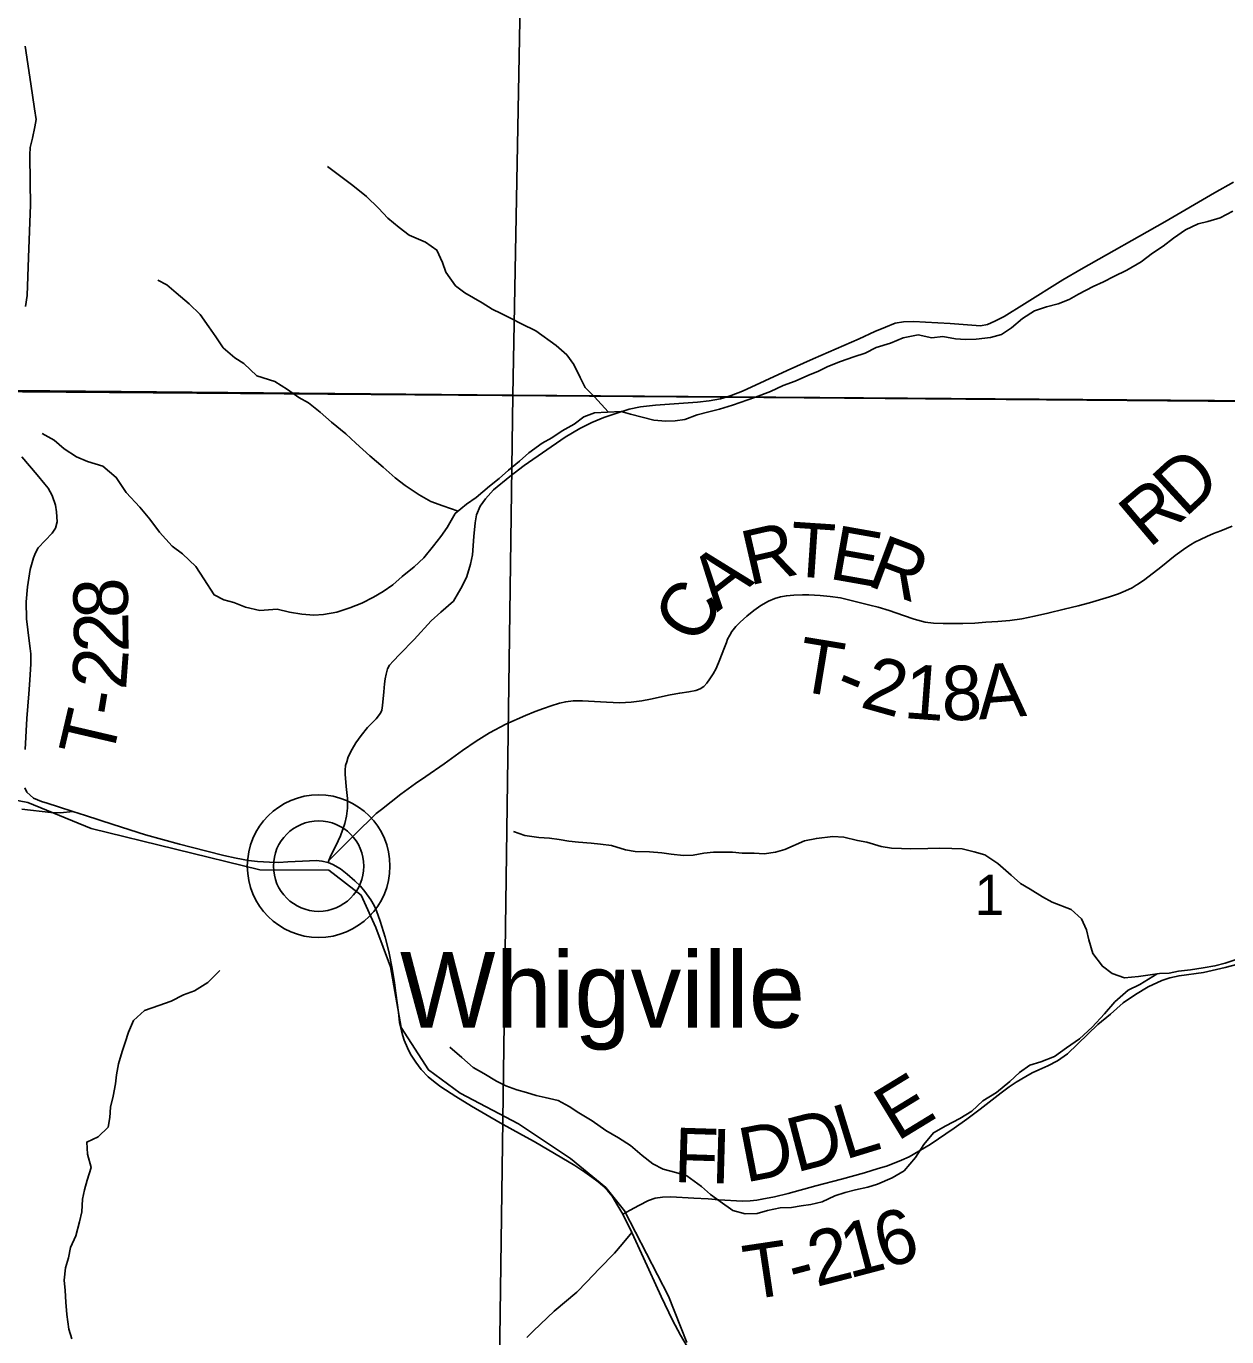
# Model space of a CAD drawing. Extents: x 0 to 191, y 0 to 55.
# Drawn here: x 145.758 to 146.384, y 20.34 to 21.024 of the extents above; entities that cross this region are included whole.
import ezdxf

# ---------------------------------------------------------------- set-up
doc = ezdxf.new("R2010")
doc.units = 0
for name, color, linetype in [('GM_X_Corporation', 7, 'Continuous'), ('GM_X_County_Road', 7, 'Continuous'), ('GM_X_Minor_River', 7, 'Continuous'), ('GM_X_Rail_Line', 7, 'Continuous'), ('GM_X_Section_Text', 7, 'Continuous'), ('GM_X_State_Route', 7, 'Continuous'), ('GM_X_Township_Road', 7, 'Continuous'), ('GM_X_Township_Road_Text', 7, 'Continuous'), ('GM_X_Unincorporated', 7, 'Continuous'), ('GM_X_Unincorporated_Location', 7, 'Continuous'), ('GM_X_Unincorporated_Text', 7, 'Continuous')]:
    doc.layers.add(name, color=color, linetype=linetype)

msp = doc.modelspace()

# ---------------------------------------------------------------- linework, layer by layer
at = {"layer": 'GM_X_Corporation'}
for points in [[(146.52877, 22.67924), (146.52412, 22.06864), (146.52059, 21.60574), (146.51644, 21.08296), (146.51644, 21.08173), (146.51664, 20.82724), (146.47837, 20.82755), (146.47724, 20.82756), (146.44015, 20.82784), (146.43784, 20.82786), (146.12204, 20.83034), (146.12018, 20.83035), (145.73354, 20.83338), (145.73117, 20.8334), (145.42327, 20.83582), (145.34145, 20.83646), (145.17243, 20.8379), (145.0026, 20.83935)], [(145.0026, 20.83935), (145.17243, 20.8379), (145.34145, 20.83646), (145.42327, 20.83582), (145.73117, 20.8334), (145.73354, 20.83338), (146.12018, 20.83035), (146.12204, 20.83034), (146.43784, 20.82786), (146.44015, 20.82784), (146.47724, 20.82756), (146.47837, 20.82755), (146.51664, 20.82724), (146.51644, 21.08173), (146.51644, 21.08296), (146.52059, 21.60574), (146.52412, 22.06864), (146.74796, 22.06495), (146.94723, 22.06204), (146.94931, 22.06201), (147.41583, 22.05521)]]:
    msp.add_lwpolyline(points, dxfattribs=at)
for points in [[(145.51832, 21.3384), (146.02149, 21.33428), (146.01219, 20.83147), (145.5104, 20.8362)], [(146.02149, 21.33428), (146.51779, 21.33076), (146.51604, 20.98797), (146.51512, 20.82766), (146.01219, 20.83147)], [(145.5104, 20.8362), (146.01219, 20.83147), (146.00519, 20.32717), (145.48618, 20.33399), (145.49144, 20.83655)], [(146.01219, 20.83147), (146.51512, 20.82766), (146.51296, 20.47331), (146.51156, 20.32095), (146.00519, 20.32717)]]:
    msp.add_lwpolyline(points, close=True, dxfattribs=at)
at = {"layer": 'GM_X_County_Road'}
msp.add_line((146.06941, 20.40421), (146.07408, 20.39461), dxfattribs=at)
for points in [[(146.38792, 20.94263), (146.378, 20.93694), (146.35208, 20.92188), (146.30849, 20.8972), (146.29891, 20.89155), (146.27893, 20.87903), (146.26839, 20.87253), (146.26343, 20.86999), (146.25961, 20.86838), (146.25594, 20.86753), (146.24008, 20.86878), (146.2273, 20.86955), (146.22113, 20.86985), (146.21584, 20.86974), (146.21147, 20.869), (146.20648, 20.86698), (146.20082, 20.86463), (146.19278, 20.86089), (146.16873, 20.85042), (146.15518, 20.84436), (146.13186, 20.8336), (146.12602, 20.83129), (146.12214, 20.83007), (146.1204, 20.82953), (146.11446, 20.82843), (146.10836, 20.82784), (146.08647, 20.82622), (146.07865, 20.82534), (146.07281, 20.82417), (146.07234, 20.82402)], [(146.07234, 20.82402), (146.06576, 20.82196), (146.05952, 20.81976), (146.05339, 20.81712), (146.04707, 20.814), (146.03947, 20.80952), (146.01799, 20.79479), (146.0105, 20.78899), (146.00205, 20.78201), (145.99794, 20.77742), (145.99508, 20.77349), (145.99324, 20.76898), (145.99247, 20.76479), (145.99173, 20.7577), (145.99115, 20.74823), (145.99008, 20.74327), (145.9881, 20.73688), (145.98549, 20.73137), (145.9838, 20.72844), (145.98116, 20.72399), (145.97462, 20.71819), (145.96955, 20.71364), (145.96063, 20.70405), (145.95318, 20.6963), (145.94973, 20.69274), (145.94785, 20.69058), (145.94682, 20.68863), (145.94605, 20.68584), (145.94554, 20.68338), (145.94517, 20.68084), (145.94491, 20.67666), (145.94422, 20.6695), (145.94378, 20.66715), (145.94304, 20.6655), (145.94088, 20.66259), (145.93632, 20.65815), (145.93302, 20.65396), (145.93023, 20.65), (145.92832, 20.6468), (145.92633, 20.64277), (145.92549, 20.64023), (145.92494, 20.63825), (145.92464, 20.63586), (145.92472, 20.63381), (145.92523, 20.62731), (145.92593, 20.62095), (145.92593, 20.61592), (145.92542, 20.61174), (145.9245, 20.60804), (145.92228, 20.6016), (145.91976, 20.59627), (145.91726, 20.59125), (145.91619, 20.58869), (145.91574, 20.58771)], [(145.91574, 20.58771), (145.91832, 20.58653), (145.92218, 20.58442), (145.92572, 20.58164), (145.92974, 20.57814), (145.93265, 20.57522), (145.93499, 20.57245), (145.93809, 20.56811), (145.93973, 20.56523), (145.94108, 20.56242), (145.94294, 20.55705), (145.9455, 20.5487), (145.94743, 20.54122), (145.94922, 20.53242), (145.95039, 20.52502), (145.95108, 20.51947), (145.95243, 20.50947), (145.95309, 20.50411), (145.954, 20.4998), (145.95477, 20.49721), (145.95546, 20.49495), (145.9571, 20.49097), (145.95878, 20.48762), (145.96148, 20.48342), (145.9644, 20.47963), (145.96797, 20.4759), (145.97159, 20.4728), (145.97451, 20.47061), (145.98246, 20.46551), (145.99049, 20.46058), (146.00559, 20.45186), (146.01716, 20.4454), (146.02322, 20.44204), (146.0377, 20.43362), (146.04438, 20.4296), (146.04974, 20.42617), (146.05339, 20.42355), (146.05653, 20.42114), (146.05908, 20.41895), (146.06142, 20.41647), (146.06386, 20.41351), (146.06689, 20.40862), (146.06941, 20.40421)], [(146.07408, 20.39461), (146.06904, 20.38855), (146.06521, 20.38385), (146.05711, 20.37571), (146.05076, 20.36896), (146.04551, 20.36356), (146.03372, 20.35364), (146.02289, 20.34342), (146.01938, 20.33984)]]:
    msp.add_lwpolyline(points, dxfattribs=at)
at = {"layer": 'GM_X_Minor_River'}
for points in [[(146.06184, 20.82267), (146.05474, 20.83058), (146.04979, 20.83548), (146.0473, 20.84059), (146.04385, 20.8474), (146.04023, 20.8525), (146.03471, 20.8574), (146.02407, 20.86493), (146.01666, 20.86868), (146.01116, 20.87149), (146.00604, 20.87411), (146.00129, 20.87636), (145.99616, 20.87956), (145.98705, 20.88481), (145.9823, 20.88839), (145.97714, 20.89557), (145.97541, 20.90068), (145.97254, 20.90711), (145.96664, 20.91125), (145.95811, 20.91499), (145.95279, 20.91895), (145.94689, 20.92384), (145.94213, 20.92894), (145.93585, 20.93516), (145.92862, 20.94081), (145.92178, 20.94608), (145.91551, 20.95078)], [(146.38763, 20.92739), (146.38103, 20.92394), (146.3746, 20.922), (146.3695, 20.92083), (146.36289, 20.91776), (146.35667, 20.91336), (146.35121, 20.90915), (146.34574, 20.90552), (146.33971, 20.90093), (146.33236, 20.89671), (146.32556, 20.89326), (146.32009, 20.89057), (146.31481, 20.88807), (146.30707, 20.88405), (146.30217, 20.88136), (146.2965, 20.87905), (146.29046, 20.8775), (146.28422, 20.87537), (146.27781, 20.87135), (146.27216, 20.86658), (146.26688, 20.86313), (146.26121, 20.86158), (146.25365, 20.86059), (146.24816, 20.86056), (146.24286, 20.8609), (146.23642, 20.862), (146.23056, 20.8614), (146.22355, 20.86288), (146.21561, 20.86131), (146.209, 20.85862)], [(145.87862, 20.8416), (145.87192, 20.84798), (145.86716, 20.85096), (145.86104, 20.85621), (145.8572, 20.86186), (145.85355, 20.86713), (145.84913, 20.87353), (145.84339, 20.87916), (145.83652, 20.88478), (145.83174, 20.88891), (145.82698, 20.89151)], [(146.209, 20.85862), (146.20163, 20.8563), (146.19578, 20.85342), (146.18993, 20.85149), (146.18294, 20.84898), (146.17633, 20.84647), (146.17142, 20.84398), (146.16595, 20.84167), (146.15934, 20.83879), (146.15311, 20.83647), (146.14651, 20.8334), (146.13857, 20.83032), (146.12668, 20.82626), (146.11987, 20.82414), (146.11439, 20.82278), (146.10816, 20.82122), (146.10174, 20.81872), (146.09682, 20.81812), (146.0919, 20.8179), (146.08565, 20.81843), (146.07959, 20.81992), (146.07352, 20.82159), (146.0686, 20.82289), (146.06141, 20.82265), (146.05478, 20.82224), (146.04912, 20.82012), (146.04403, 20.81629), (146.03781, 20.81284), (146.03253, 20.8092), (146.02744, 20.80633), (146.02046, 20.80136), (146.01557, 20.79696), (146.00992, 20.79238), (146.00502, 20.78799), (145.99994, 20.78397), (145.99297, 20.77805), (145.98788, 20.7746), (145.98204, 20.76964), (145.97792, 20.7624), (145.97454, 20.75764), (145.97078, 20.75288), (145.96571, 20.74659), (145.96063, 20.74181), (145.95441, 20.73685), (145.94952, 20.73245), (145.94443, 20.72901), (145.93952, 20.72613), (145.9333, 20.72287), (145.92707, 20.72056), (145.92027, 20.71824), (145.91346, 20.71706), (145.90835, 20.71665), (145.9021, 20.71718), (145.89566, 20.71829), (145.88922, 20.71976), (145.88014, 20.71911)], [(145.98355, 20.77092), (145.97558, 20.77377), (145.96932, 20.77601), (145.96325, 20.77939), (145.95603, 20.78428), (145.95071, 20.78823), (145.94443, 20.79389), (145.93758, 20.79973), (145.93016, 20.80632), (145.92502, 20.81122), (145.91761, 20.81744), (145.91171, 20.82253), (145.90563, 20.82742), (145.9005, 20.83024), (145.89461, 20.83438), (145.88796, 20.83851), (145.87862, 20.8416)], [(145.88014, 20.71911), (145.87265, 20.72093), (145.86657, 20.72333), (145.86145, 20.72461), (145.85631, 20.72721), (145.85092, 20.73569), (145.84688, 20.7421), (145.8398, 20.74866), (145.83446, 20.75259), (145.82795, 20.75992), (145.82277, 20.76669), (145.81759, 20.77309), (145.81051, 20.7806), (145.80532, 20.78852), (145.79825, 20.79432), (145.79027, 20.7969), (145.78457, 20.79931), (145.77809, 20.80341), (145.77293, 20.80791), (145.76665, 20.81145)], [(146.24649, 20.59476), (146.24101, 20.59491), (146.23476, 20.59507), (146.22851, 20.59503), (146.21962, 20.59479), (146.2147, 20.59495), (146.20959, 20.59511), (146.2041, 20.59602), (146.1967, 20.59826), (146.19178, 20.59918), (146.18476, 20.60084), (146.1789, 20.60119), (146.17039, 20.60019), (146.16415, 20.59901), (146.15395, 20.5944), (146.14904, 20.59304), (146.14318, 20.59225), (146.13788, 20.5926), (146.13163, 20.59256), (146.12671, 20.5931), (146.11668, 20.59304), (146.11176, 20.59244), (146.10609, 20.59146), (146.10117, 20.59124), (146.09473, 20.59196), (146.08981, 20.59269), (146.08337, 20.59323), (146.07599, 20.59337), (146.07087, 20.59429), (146.06348, 20.59652), (146.0578, 20.59725), (146.05288, 20.59779), (146.04644, 20.59832), (146.04133, 20.59886), (146.03621, 20.59959), (146.03129, 20.60032), (146.02561, 20.60066), (146.01841, 20.60176), (146.01253, 20.60381)], [(146.38877, 20.53696), (146.38348, 20.53522), (146.37819, 20.53367), (146.37214, 20.53269), (146.36552, 20.5317), (146.35928, 20.5309), (146.35437, 20.52993), (146.34926, 20.52971), (146.33829, 20.52812), (146.3311, 20.52751), (146.32466, 20.52975), (146.31953, 20.53352), (146.31457, 20.54013), (146.31244, 20.54733), (146.31128, 20.55244), (146.30859, 20.55831), (146.30327, 20.56321), (146.2934, 20.56695), (146.28828, 20.56976), (146.28182, 20.57371), (146.27688, 20.57672), (146.27194, 20.58105), (146.26509, 20.58709), (146.25825, 20.5916), (146.25275, 20.59327), (146.24649, 20.59476)], [(145.7821, 20.33911), (145.78054, 20.34422), (145.77951, 20.3518), (145.77907, 20.35824), (145.77862, 20.36431), (145.77819, 20.36981), (145.77888, 20.37627), (145.78034, 20.3814), (145.78142, 20.38673), (145.7842, 20.39283), (145.78621, 20.40025), (145.78729, 20.40538), (145.78779, 20.41203), (145.78868, 20.41697), (145.79015, 20.42192), (145.79216, 20.42858), (145.79039, 20.43558), (145.78994, 20.44183), (145.79597, 20.44455), (145.80103, 20.44953), (145.80193, 20.45467), (145.80225, 20.45998), (145.80371, 20.46569), (145.80497, 20.47215), (145.80549, 20.4769), (145.80656, 20.4826), (145.80839, 20.48907), (145.81004, 20.49383), (145.81169, 20.49916), (145.81428, 20.50525), (145.8201, 20.51043), (145.82745, 20.51297), (145.83387, 20.51532), (145.84046, 20.51861), (145.84612, 20.52075), (145.85308, 20.52499), (145.85926, 20.53132)], [(146.3481, 20.52954), (146.33907, 20.52395), (146.33304, 20.52107), (146.32607, 20.51496), (146.32062, 20.50866), (146.31422, 20.5018), (146.30764, 20.49568), (146.30085, 20.4909), (146.29463, 20.4865), (146.28746, 20.48361), (146.28179, 20.48187), (146.27632, 20.47804), (146.27124, 20.47346), (146.26427, 20.46772), (146.25711, 20.46332), (146.25146, 20.45797), (146.24524, 20.45414), (146.23788, 20.4503), (146.23147, 20.44665), (146.22639, 20.44055), (146.22208, 20.43369), (146.21625, 20.42683), (146.20984, 20.42318), (146.20229, 20.41991), (146.19719, 20.41836), (146.19076, 20.41681), (146.18547, 20.41545), (146.18, 20.41371), (146.17339, 20.41063), (146.16753, 20.40927), (146.16243, 20.40848), (146.15751, 20.40769), (146.15146, 20.40747), (146.14484, 20.4061), (146.13955, 20.40455), (146.13331, 20.40432), (146.12686, 20.40618), (146.12021, 20.41089), (146.11527, 20.41446), (146.11051, 20.41861), (146.10291, 20.42426), (146.09703, 20.42593), (146.09059, 20.4276), (146.08508, 20.43042), (146.07957, 20.43475), (146.07348, 20.44003), (146.06721, 20.44398), (146.06057, 20.44792), (146.05354, 20.45282), (146.04651, 20.45714), (146.04157, 20.46034), (146.03568, 20.46353), (146.02905, 20.46501), (146.02431, 20.46612), (146.01919, 20.46761), (146.01427, 20.4691), (146.00839, 20.47115), (146.00364, 20.47359), (145.99699, 20.47753), (145.99149, 20.48073), (145.98559, 20.48601), (145.97931, 20.49128)]]:
    msp.add_lwpolyline(points, dxfattribs=at)
at = {"layer": 'GM_X_Rail_Line'}
msp.add_lwpolyline([(146.10278, 20.33729), (146.09337, 20.36141), (146.07027, 20.40591), (146.0606, 20.41817), (146.04226, 20.4332), (146.01501, 20.45139), (145.98472, 20.46731), (145.96807, 20.47943), (145.95394, 20.50158), (145.94838, 20.53324), (145.94076, 20.55377), (145.93296, 20.57069), (145.91618, 20.58362), (145.88012, 20.58391), (145.79216, 20.60547), (145.75924, 20.61896), (145.72385, 20.62581)], dxfattribs=at)
at = {"layer": 'GM_X_State_Route'}
msp.add_line((146.06941, 20.40421), (146.07408, 20.39461), dxfattribs=at)
for points in [[(145.75767, 20.62664), (145.75873, 20.6243), (145.76213, 20.6212), (145.76629, 20.61953), (145.76924, 20.61855), (145.77514, 20.61666), (145.78262, 20.6143), (145.7892, 20.61212), (145.80372, 20.60743), (145.82064, 20.60208), (145.8383, 20.5973), (145.84436, 20.59573), (145.86136, 20.59131), (145.86785, 20.58989), (145.87424, 20.58876), (145.87891, 20.58814), (145.88526, 20.58774), (145.89011, 20.5877), (145.89485, 20.58796), (145.90244, 20.58836), (145.90974, 20.58861), (145.91255, 20.58836), (145.91574, 20.58771)], [(145.91574, 20.58771), (145.91832, 20.58653), (145.92218, 20.58442), (145.92572, 20.58164), (145.92974, 20.57814), (145.93265, 20.57522), (145.93499, 20.57245), (145.93809, 20.56811), (145.93973, 20.56523), (145.94108, 20.56242), (145.94294, 20.55705), (145.9455, 20.5487), (145.94743, 20.54122), (145.94922, 20.53242), (145.95039, 20.52502), (145.95108, 20.51947), (145.95243, 20.50947), (145.95309, 20.50411), (145.954, 20.4998), (145.95477, 20.49721), (145.95546, 20.49495), (145.9571, 20.49097), (145.95878, 20.48762), (145.96148, 20.48342), (145.9644, 20.47963), (145.96797, 20.4759), (145.97159, 20.4728), (145.97451, 20.47061), (145.98246, 20.46551), (145.99049, 20.46058), (146.00559, 20.45186), (146.01716, 20.4454), (146.02322, 20.44204), (146.0377, 20.43362), (146.04438, 20.4296), (146.04974, 20.42617), (146.05339, 20.42355), (146.05653, 20.42114), (146.05908, 20.41895), (146.06142, 20.41647), (146.06386, 20.41351), (146.06689, 20.40862), (146.06941, 20.40421)], [(146.07408, 20.39461), (146.08032, 20.38137), (146.08942, 20.36133), (146.0953, 20.34894), (146.0995, 20.34103), (146.10427, 20.33303)]]:
    msp.add_lwpolyline(points, dxfattribs=at)
at = {"layer": 'GM_X_Township_Road'}
for points in [[(145.75797, 20.87769), (145.7588, 20.88351), (145.75963, 20.90324), (145.76054, 20.93069), (145.76047, 20.94234), (145.76032, 20.95686), (145.76047, 20.96064), (145.7616, 20.96548), (145.76278, 20.97142), (145.76349, 20.97516), (145.76266, 20.98083), (145.76069, 20.99391), (145.75782, 21.01349)], [(145.75784, 20.64652), (145.75873, 20.66278), (145.75971, 20.67564), (145.76032, 20.68282), (145.76084, 20.69129), (145.76069, 20.69651), (145.76047, 20.69931), (145.75994, 20.70331), (145.7585, 20.71481), (145.75827, 20.72358), (145.75895, 20.73152), (145.76047, 20.74045), (145.76213, 20.74664), (145.76319, 20.74914), (145.76463, 20.75186), (145.76818, 20.75557), (145.77181, 20.75942), (145.77362, 20.76214), (145.77446, 20.76532), (145.77415, 20.77054), (145.77355, 20.77409), (145.77196, 20.77916), (145.76984, 20.78286), (145.7681, 20.78506), (145.7641, 20.7899), (145.75601, 20.79927)], [(146.33709, 20.73227), (146.3383, 20.73304), (146.34175, 20.73535), (146.34997, 20.74174), (146.35753, 20.7478), (146.36305, 20.75186), (146.36541, 20.75339), (146.36782, 20.75472), (146.37065, 20.75622), (146.37397, 20.75777), (146.37754, 20.7593), (146.38126, 20.76066), (146.38724, 20.76304)], [(145.91619, 20.58869), (145.92447, 20.59705), (145.92817, 20.60063), (145.9315, 20.60392), (145.93884, 20.61116), (145.94089, 20.61321), (145.94356, 20.61533), (145.95368, 20.62328), (145.96131, 20.62884), (145.96679, 20.63258), (145.97622, 20.63913), (145.98396, 20.64468), (145.98592, 20.64611), (145.99292, 20.65092), (145.99995, 20.65535), (146.00851, 20.65982), (146.01872, 20.66426), (146.02375, 20.66643), (146.02813, 20.66807), (146.03214, 20.66943), (146.03638, 20.67077), (146.03969, 20.67151), (146.0435, 20.67198), (146.04841, 20.67205), (146.06089, 20.67127), (146.06794, 20.67093), (146.07383, 20.67124), (146.07938, 20.67193), (146.08388, 20.67279), (146.09417, 20.67508), (146.09911, 20.67601), (146.10385, 20.6766), (146.10752, 20.67734), (146.1098, 20.67832), (146.11176, 20.67951), (146.1133, 20.68115), (146.1149, 20.68346), (146.11664, 20.68611), (146.11812, 20.68885), (146.12009, 20.69354), (146.1221, 20.69902), (146.12345, 20.7025), (146.12412, 20.70412), (146.12519, 20.70624), (146.12638, 20.70817), (146.12834, 20.71074), (146.13063, 20.71296), (146.13422, 20.71613), (146.13772, 20.71903), (146.14149, 20.7218), (146.14535, 20.72399), (146.14873, 20.7254), (146.15169, 20.72628), (146.15474, 20.7268), (146.15869, 20.72716), (146.16319, 20.72735), (146.16646, 20.7273), (146.17236, 20.72692), (146.17763, 20.72644), (146.18292, 20.7257), (146.19128, 20.7237), (146.19826, 20.72194), (146.20265, 20.72077), (146.20829, 20.71903), (146.21575, 20.71653), (146.22144, 20.71456), (146.22704, 20.71303), (146.23154, 20.71255), (146.23648, 20.71227), (146.24677, 20.71229), (146.25301, 20.71255), (146.25882, 20.71296), (146.26502, 20.71334), (146.27126, 20.71391), (146.27748, 20.71482), (146.28408, 20.71608), (146.29113, 20.71765), (146.29968, 20.71977), (146.30685, 20.72158), (146.31286, 20.72318), (146.32324, 20.72618), (146.32787, 20.72783), (146.33156, 20.72935), (146.33506, 20.73097), (146.33709, 20.73227)], [(145.75608, 20.61552), (145.77128, 20.61378), (145.77627, 20.61363), (145.78262, 20.6143)], [(146.06941, 20.40421), (146.07331, 20.40621), (146.07776, 20.4087), (146.0828, 20.41136), (146.08633, 20.41256), (146.09018, 20.41312), (146.09443, 20.41326), (146.10642, 20.41251), (146.11393, 20.41212), (146.11952, 20.41159), (146.13181, 20.41105), (146.13589, 20.41114), (146.1393, 20.41153), (146.14204, 20.41198), (146.14849, 20.41323), (146.15567, 20.41491), (146.17003, 20.41893), (146.18356, 20.42243), (146.19551, 20.42581), (146.20267, 20.42796), (146.20689, 20.4293), (146.21094, 20.43089), (146.21471, 20.43243), (146.21887, 20.43416), (146.22966, 20.44047), (146.24226, 20.44908), (146.24879, 20.45372), (146.25581, 20.45905), (146.2667, 20.46749), (146.27092, 20.47054), (146.27455, 20.47308), (146.27964, 20.47607), (146.28291, 20.47791), (146.28646, 20.47953), (146.29109, 20.48163), (146.29612, 20.48423), (146.30132, 20.48777), (146.31196, 20.49814), (146.31724, 20.50311), (146.3237, 20.50856), (146.33032, 20.51451), (146.33672, 20.51876), (146.34334, 20.52273), (146.3506, 20.52605), (146.35477, 20.52756), (146.35954, 20.52857), (146.3722, 20.5303), (146.38352, 20.5329), (146.39025, 20.53468)]]:
    msp.add_lwpolyline(points, dxfattribs=at)
at = {"layer": 'GM_X_Unincorporated'}
for radius in [0.0372, 0.02358]:
    msp.add_circle((145.91086, 20.58575), radius, dxfattribs=at)
at = {"layer": 'GM_X_Unincorporated_Location'}
msp.add_line((145.91086, 20.58575), (145.91086, 20.58575), dxfattribs=at)

# ---------------------------------------------------------------- texts
at = {"layer": 'GM_X_Section_Text'}
msp.add_text('1', height=0.02093, rotation=0.00001, dxfattribs=at).set_placement((146.25282, 20.56029))
at = {"layer": 'GM_X_Township_Road_Text'}
for s, rotation, p in [('D', 42.5746, (146.36263, 20.7671)), ('R', 40.2948, (146.34392, 20.7512)), ('R', 12.95512, (146.13542, 20.73206)), ('T', 356.20018, (146.15598, 20.73712)), ('E', 349.95428, (146.17637, 20.73581)), ('R', 339.45903, (146.19597, 20.73246)), ('A', 38.00214, (146.11866, 20.71807)), ('8', 91.4416, (145.81163, 20.71539)), ('C', 58.76581, (146.10836, 20.70014)), ('2', 90.33454, (145.81174, 20.69729)), ('T', 350.64125, (146.15903, 20.67747)), ('2', 85.73246, (145.81035, 20.67735)), ('2', 344.32693, (146.19257, 20.66886)), ('1', 355.71259, (146.21548, 20.66306)), ('8', 1.39354, (146.23601, 20.66168)), ('A', 4.48509, (146.25517, 20.66219)), ('-', 337.64195, (146.17836, 20.67448)), ('-', 80.42757, (145.80807, 20.663)), ('T', 76.84315, (145.80285, 20.64041)), ('E', 31.42139, (146.21246, 20.44185)), ('D', 14.62246, (146.15976, 20.42582)), ('L', 17.06812, (146.1852, 20.43248)), ('F', 358.16557, (146.09572, 20.42101)), ('I', 358.42156, (146.11502, 20.42039)), ('D', 11.00305, (146.13334, 20.42062)), ('6', 17.07885, (146.2056, 20.37536)), ('1', 14.69046, (146.18743, 20.37057)), ('2', 14.48053, (146.17037, 20.36616)), ('T', 8.47376, (146.13476, 20.35937)), ('-', 14.82043, (146.15914, 20.36319))]:
    msp.add_text(s, height=0.02841, rotation=rotation, dxfattribs=at).set_placement(p)
at = {"layer": 'GM_X_Unincorporated_Text'}
msp.add_text('Whigville', height=0.039489, rotation=0.00001, dxfattribs=at).set_placement((145.95324, 20.50149))

doc.saveas('drawing.dxf')
